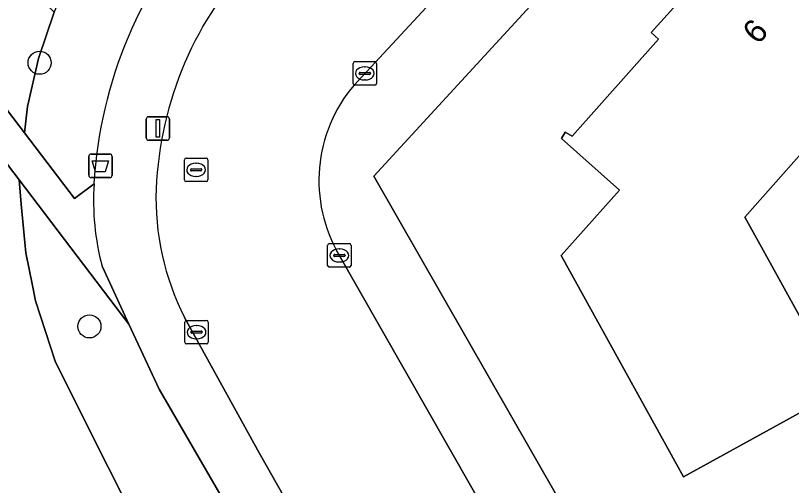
# Model space of a CAD drawing. Extents: x 160023 to 161302, y 384750 to 385707.
# Drawn here: x 160514.87 to 160547.86, y 385276.49 to 385296.47 of the extents above; entities that cross this region are included whole.
import ezdxf

# ---------------------------------------------------------------- set-up
doc = ezdxf.new("R2010")
doc.units = 0
for name, color, linetype in [('IMGEO_Afvalbak', 7, 'Continuous'), ('IMGEO_Boom', 7, 'Continuous'), ('IMGEO_Erf', 7, 'Continuous'), ('IMGEO_Grasland_overig', 7, 'Continuous'), ('IMGEO_Groenvoorziening', 7, 'Continuous'), ('IMGEO_Kolk', 7, 'Continuous'), ('IMGEO_Lichtmast', 7, 'Continuous'), ('IMGEO_Pand', 7, 'Continuous'), ('IMGEO_Pand_nummerreeks', 7, 'Continuous'), ('IMGEO_Rijbaan_lokaal_open', 7, 'Continuous'), ('IMGEO_Rioolput', 7, 'Continuous'), ('IMGEO_Voetpad_halfverhard', 7, 'Continuous'), ('IMGEO_Voetpad_open', 7, 'Continuous')]:
    doc.layers.add(name, color=color, linetype=linetype)

msp = doc.modelspace()

# ---------------------------------------------------------------- linework, layer by layer
at = {"layer": 'IMGEO_Afvalbak'}
for p, q in [((160517.984, 385289.68), (160517.984, 385290.48)), ((160517.984, 385290.48), (160517.984, 385289.68)), ((160518.084, 385290.58), (160518.874, 385290.58)), ((160518.874, 385290.58), (160518.084, 385290.58)), ((160518.974, 385290.48), (160518.974, 385289.68)), ((160518.974, 385289.68), (160518.974, 385290.48)), ((160518.874, 385289.58), (160518.084, 385289.58)), ((160518.084, 385289.58), (160518.874, 385289.58))]:
    msp.add_line(p, q, dxfattribs=at)
msp.add_lwpolyline([(160518.127, 385290.294), (160518.831, 385290.294), (160518.682, 385289.824), (160518.276, 385289.824), (160518.127, 385290.294)], dxfattribs=at)
for centre, start, end in [((160518.084, 385290.48), 90, 180), ((160518.084, 385290.48), 90, 180), ((160518.874, 385290.48), 0, 90), ((160518.874, 385290.48), 360, 90), ((160518.084, 385289.68), 180, 270), ((160518.084, 385289.68), 180, 270), ((160518.874, 385289.68), 270, 0), ((160518.874, 385289.68), 270, 0)]:
    msp.add_arc(centre, 0.1, start, end, dxfattribs=at)
at = {"layer": 'IMGEO_Boom'}
for centre in [(160515.895, 385294.457), (160518.015, 385283.252)]:
    msp.add_circle(centre, 0.489, dxfattribs=at)
at = {"layer": 'IMGEO_Erf'}
msp.add_lwpolyline([(160574.043, 385337.42), (160530.106, 385289.633), (160548.644, 385257.254), (160549.531, 385257.908), (160555.291, 385261.732), (160553.213, 385265.368), (160550.807, 385263.771), (160546.893, 385270.637), (160549.849, 385272.493), (160549.704, 385272.761), (160550.78, 385273.373), (160550.914, 385273.139), (160555.294, 385275.553), (160555.932, 385275.904), (160559.029, 385270.29), (160562.892, 385272.317), (160564.94, 385269.231), (160560.974, 385265.499), (160564.337, 385260.433), (160563.562, 385259.919), (160566.095, 385256.103), (160560.202, 385252.19), (160558.995, 385251.389), (160560.062, 385249.782)], dxfattribs=at)
msp.add_lwpolyline([(160545.875, 385287.891), (160546.647, 385286.494), (160549.935, 385280.544), (160547.638, 385279.274), (160543.261, 385276.855), (160538.06, 385286.264), (160540.539, 385289.048), (160538.078, 385291.24), (160538.242, 385291.512), (160538.536, 385291.335), (160542.207, 385295.461), (160541.895, 385295.738), (160544.204, 385298.309), (160544.488, 385298.045), (160549.819, 385303.853), (160549.684, 385303.992), (160549.819, 385304.157), (160553.57, 385300.851), (160555.96, 385298.744), (160555.824, 385298.519), (160555.505, 385298.795)], close=True, dxfattribs=at)
at = {"layer": 'IMGEO_Grasland_overig'}
msp.add_lwpolyline([(160473.256, 385274.892), (160470.945, 385271.774), (160470.82, 385271.605), (160477.079, 385266.982), (160497.491, 385251.899), (160502.711, 385247.976), (160502.825, 385248.131), (160518.435, 385269.278), (160521.06, 385272.787), (160516.575, 385281.737), (160515.719, 385284.334), (160515.587, 385284.994), (160515.311, 385286.377), (160515.118, 385288.452), (160515.022, 385289.483), (160500, 385309.238), (160491.491, 385320.428), (160461.88, 385361.994)], dxfattribs=at)
at = {"layer": 'IMGEO_Groenvoorziening'}
msp.add_lwpolyline([(160527.799, 385392.373), (160561.451, 385348.128), (160559.699, 385345.73), (160557.933, 385343.775), (160520.351, 385302.847), (160519.103, 385301.336), (160517.913, 385299.544), (160516.917, 385297.636), (160516.512, 385296.611), (160515.844, 385294.637), (160515.386, 385292.605), (160515.253, 385291.486), (160517.377, 385288.696), (160518.208, 385289.319)], dxfattribs=at)
for points in [[(160500, 385315.056), (160485.396, 385334.682), (160489.301, 385337.458), (160488.197, 385339.014), (160470.938, 385363.347), (160469.471, 385362.977), (160465.306, 385362.238), (160463.478, 385362.108), (160490.216, 385324.557), (160492.555, 385321.291), (160494.973, 385318.127), (160500, 385311.523), (160515.253, 385291.486), (160515.386, 385292.605), (160515.844, 385294.637), (160516.512, 385296.611), (160504.952, 385308.401)], [(160519.687, 385283.349), (160515.022, 385289.483), (160515.118, 385288.452), (160515.311, 385286.377), (160515.587, 385284.994), (160515.719, 385284.334), (160516.575, 385281.737), (160521.06, 385272.787), (160523.563, 385276.132), (160520.972, 385280.593)]]:
    msp.add_lwpolyline(points, close=True, dxfattribs=at)
msp.add_arc((160537.2, 385288.19), 19.026, 137.8845, 176.5976, dxfattribs=at)
at = {"layer": 'IMGEO_Kolk'}
for p, q in [((160529.218, 385293.581), (160529.218, 385294.433)), ((160529.293, 385294.507), (160530.145, 385294.507)), ((160530.219, 385294.433), (160530.219, 385293.581)), ((160529.477, 385294.001), (160529.477, 385294.013)), ((160529.915, 385293.964), (160529.517, 385293.964)), ((160529.52, 385294.05), (160529.918, 385294.05)), ((160529.706, 385294.287), (160529.731, 385294.287)), ((160529.961, 385294.013), (160529.961, 385294.001)), ((160529.729, 385293.727), (160529.704, 385293.727)), ((160530.145, 385293.507), (160529.293, 385293.507)), ((160528.213, 385286.771), (160529.065, 385286.771)), ((160528.138, 385285.845), (160528.138, 385286.697)), ((160528.626, 385286.551), (160528.651, 385286.551)), ((160529.139, 385286.697), (160529.139, 385285.845)), ((160528.397, 385286.265), (160528.397, 385286.277)), ((160528.835, 385286.228), (160528.437, 385286.228)), ((160528.44, 385286.314), (160528.838, 385286.314)), ((160528.881, 385286.277), (160528.881, 385286.265)), ((160529.065, 385285.771), (160528.213, 385285.771)), ((160528.649, 385285.991), (160528.624, 385285.991)), ((160522.066, 385282.585), (160522.066, 385283.437)), ((160522.141, 385283.511), (160522.993, 385283.511)), ((160523.067, 385283.437), (160523.067, 385282.585)), ((160522.554, 385283.291), (160522.579, 385283.291)), ((160522.325, 385283.005), (160522.325, 385283.017)), ((160522.763, 385282.968), (160522.365, 385282.968)), ((160522.368, 385283.054), (160522.766, 385283.054)), ((160522.809, 385283.017), (160522.809, 385283.005)), ((160522.993, 385282.511), (160522.141, 385282.511)), ((160522.577, 385282.731), (160522.552, 385282.731))]:
    msp.add_line(p, q, dxfattribs=at)
for points in [[(160529.218, 385293.581), (160529.218, 385294.433)], [(160529.293, 385294.507), (160530.145, 385294.507)], [(160530.219, 385294.433), (160530.219, 385293.581)], [(160530.145, 385293.507), (160529.293, 385293.507)], [(160528.213, 385286.771), (160529.065, 385286.771)], [(160528.138, 385285.845), (160528.138, 385286.697)], [(160529.139, 385286.697), (160529.139, 385285.845)], [(160529.065, 385285.771), (160528.213, 385285.771)], [(160522.066, 385282.585), (160522.066, 385283.437)], [(160522.141, 385283.511), (160522.993, 385283.511)], [(160523.067, 385283.437), (160523.067, 385282.585)], [(160522.993, 385282.511), (160522.141, 385282.511)]]:
    msp.add_lwpolyline(points, dxfattribs=at)
for centre, radius, start, end in [((160529.295, 385294.431), 0.0765, 91.552, 178.448), ((160529.295, 385294.431), 0.0765, 91.552, 178.448), ((160530.143, 385294.431), 0.0765, 1.552, 88.448), ((160530.143, 385294.431), 0.0765, 1.552, 88.448), ((160529.517, 385294.01), 0.0403, 85.8775, 175.7526), ((160529.514, 385294), 0.0366, 178.938, 274.7102), ((160529.918, 385294.007), 0.043, 264.8664, 352.4533), ((160529.922, 385294.012), 0.0386, 1.7309, 96.639), ((160529.295, 385293.583), 0.0765, 181.552, 268.448), ((160529.295, 385293.583), 0.0765, 181.552, 268.448), ((160530.143, 385293.583), 0.0765, 271.552, 358.448), ((160530.143, 385293.583), 0.0765, 271.552, 358.448), ((160528.215, 385286.695), 0.0765, 91.552, 178.448), ((160528.215, 385286.695), 0.0765, 91.552, 178.448), ((160529.063, 385286.695), 0.0765, 1.552, 88.448), ((160529.063, 385286.695), 0.0765, 1.552, 88.448), ((160528.437, 385286.274), 0.0403, 85.8775, 175.7526), ((160528.434, 385286.264), 0.0366, 178.938, 274.7102), ((160528.838, 385286.271), 0.043, 264.8664, 352.4533), ((160528.842, 385286.276), 0.0386, 1.7309, 96.639), ((160528.215, 385285.847), 0.0765, 181.552, 268.448), ((160528.215, 385285.847), 0.0765, 181.552, 268.448), ((160529.063, 385285.847), 0.0765, 271.552, 358.448), ((160529.063, 385285.847), 0.0765, 271.552, 358.448), ((160522.143, 385283.435), 0.0765, 91.552, 178.448), ((160522.143, 385283.435), 0.0765, 91.552, 178.448), ((160522.991, 385283.435), 0.0765, 1.552, 88.448), ((160522.991, 385283.435), 0.0765, 1.552, 88.448), ((160522.365, 385283.014), 0.0403, 85.8775, 175.7526), ((160522.362, 385283.004), 0.0366, 178.938, 274.7102), ((160522.766, 385283.011), 0.043, 264.8664, 352.4533), ((160522.77, 385283.016), 0.0386, 1.7309, 96.639), ((160522.143, 385282.587), 0.0765, 181.552, 268.448), ((160522.143, 385282.587), 0.0765, 181.552, 268.448), ((160522.991, 385282.587), 0.0765, 271.552, 358.448), ((160522.991, 385282.587), 0.0765, 271.552, 358.448)]:
    msp.add_arc(centre, radius, start, end, dxfattribs=at)
for centre, major_axis, ratio, start_param, end_param in [((160529.705, 385294.007), (-0.387, 0.002), 0.722429, 4.712389, 7.853982), ((160529.73, 385294.007), (-0.39, 0.002), 0.717154, 1.570796, 4.712389), ((160528.625, 385286.271), (-0.387, 0.002), 0.722429, 4.712389, 7.853982), ((160528.65, 385286.271), (-0.39, 0.002), 0.717154, 1.570796, 4.712389), ((160522.553, 385283.011), (-0.387, 0.002), 0.722429, 4.712389, 7.853982), ((160522.578, 385283.011), (-0.39, 0.002), 0.717154, 1.570796, 4.712389)]:
    msp.add_ellipse(centre, major_axis=major_axis, ratio=ratio, start_param=start_param, end_param=end_param, dxfattribs=at)
at = {"layer": 'IMGEO_Lichtmast'}
for p, q in [((160520.427, 385291.266), (160520.427, 385292.066)), ((160520.427, 385292.066), (160520.427, 385291.266)), ((160520.527, 385292.166), (160521.317, 385292.166)), ((160521.317, 385292.166), (160520.527, 385292.166)), ((160521.417, 385292.066), (160521.417, 385291.266)), ((160521.417, 385291.266), (160521.417, 385292.066)), ((160521.317, 385291.166), (160520.527, 385291.166)), ((160520.527, 385291.166), (160521.317, 385291.166))]:
    msp.add_line(p, q, dxfattribs=at)
msp.add_lwpolyline([(160520.847, 385292.041), (160520.997, 385292.041), (160520.997, 385291.291), (160520.847, 385291.291), (160520.847, 385292.041)], dxfattribs=at)
for centre, start, end in [((160520.527, 385292.066), 90, 180), ((160520.527, 385292.066), 90, 180), ((160521.317, 385292.066), 0, 90), ((160521.317, 385292.066), 360, 90), ((160520.527, 385291.266), 180, 270), ((160520.527, 385291.266), 180, 270), ((160521.317, 385291.266), 270, 0), ((160521.317, 385291.266), 270, 0)]:
    msp.add_arc(centre, 0.1, start, end, dxfattribs=at)
at = {"layer": 'IMGEO_Pand'}
msp.add_lwpolyline([(160555.505, 385298.795), (160555.824, 385298.519), (160555.96, 385298.744), (160553.57, 385300.851), (160549.819, 385304.157), (160549.684, 385303.992), (160549.819, 385303.853), (160544.488, 385298.045), (160544.204, 385298.309), (160541.895, 385295.738), (160542.207, 385295.461), (160538.536, 385291.335), (160538.242, 385291.512), (160538.078, 385291.24), (160540.539, 385289.048), (160538.06, 385286.264), (160543.261, 385276.855), (160547.638, 385279.274), (160549.935, 385280.544), (160546.647, 385286.494), (160545.875, 385287.891)], close=True, dxfattribs=at)
at = {"layer": 'IMGEO_Rijbaan_lokaal_open'}
for points in [[(160529.43, 385293.697), (160544.299, 385309.732), (160546.933, 385312.577)], [(160522.061, 385283.635), (160525.226, 385277.884), (160532.787, 385264.568), (160533.098, 385264.033), (160533.232, 385264.11), (160539.278, 385267.592), (160538.307, 385269.295), (160536.163, 385273.059), (160528.52, 385286.478)]]:
    msp.add_lwpolyline(points, dxfattribs=at)
for centre, radius, start, end in [((160536.051, 385288.461), 15.215, 135.8855, 177.5881), ((160534.016, 385289.452), 6.249, 137.2106, 208.4202), ((160531.919, 385288.688), 11.078, 177.8643, 207.14)]:
    msp.add_arc(centre, radius, start, end, dxfattribs=at)
at = {"layer": 'IMGEO_Rioolput'}
for p, q in [((160522.048, 385289.482), (160522.048, 385290.334)), ((160522.123, 385290.408), (160522.975, 385290.408)), ((160523.049, 385290.334), (160523.049, 385289.482)), ((160522.536, 385290.188), (160522.561, 385290.188)), ((160522.307, 385289.902), (160522.307, 385289.914)), ((160522.745, 385289.865), (160522.347, 385289.865)), ((160522.35, 385289.951), (160522.748, 385289.951)), ((160522.791, 385289.914), (160522.791, 385289.902)), ((160522.975, 385289.408), (160522.123, 385289.408)), ((160522.559, 385289.628), (160522.534, 385289.628))]:
    msp.add_line(p, q, dxfattribs=at)
for points in [[(160522.048, 385289.482), (160522.048, 385290.334)], [(160522.123, 385290.408), (160522.975, 385290.408)], [(160523.049, 385290.334), (160523.049, 385289.482)], [(160522.975, 385289.408), (160522.123, 385289.408)]]:
    msp.add_lwpolyline(points, dxfattribs=at)
for centre, radius, start, end in [((160522.125, 385290.332), 0.0765, 91.552, 178.448), ((160522.125, 385290.332), 0.0765, 91.552, 178.448), ((160522.973, 385290.332), 0.0765, 1.552, 88.448), ((160522.973, 385290.332), 0.0765, 1.552, 88.448), ((160522.347, 385289.911), 0.0403, 85.8775, 175.7526), ((160522.344, 385289.901), 0.0366, 178.938, 274.7102), ((160522.748, 385289.908), 0.043, 264.8664, 352.4533), ((160522.752, 385289.913), 0.0386, 1.7309, 96.639), ((160522.125, 385289.484), 0.0765, 181.552, 268.448), ((160522.125, 385289.484), 0.0765, 181.552, 268.448), ((160522.973, 385289.484), 0.0765, 271.552, 358.448), ((160522.973, 385289.484), 0.0765, 271.552, 358.448)]:
    msp.add_arc(centre, radius, start, end, dxfattribs=at)
for centre, major_axis, ratio, start_param, end_param in [((160522.535, 385289.908), (-0.387, 0.002), 0.722429, 4.712389, 7.853982), ((160522.56, 385289.908), (-0.39, 0.002), 0.717154, 1.570796, 4.712389)]:
    msp.add_ellipse(centre, major_axis=major_axis, ratio=ratio, start_param=start_param, end_param=end_param, dxfattribs=at)
at = {"layer": 'IMGEO_Voetpad_halfverhard'}
for points in [[(160459.453, 385365.334), (160461.88, 385361.994), (160491.491, 385320.428), (160500, 385309.238), (160515.022, 385289.483), (160519.687, 385283.349), (160518.548, 385285.811)], [(160518.208, 385289.319), (160517.377, 385288.696), (160515.253, 385291.486), (160500, 385311.523), (160494.973, 385318.127), (160492.555, 385321.291), (160490.216, 385324.557), (160463.478, 385362.108)]]:
    msp.add_lwpolyline(points, dxfattribs=at)
msp.add_arc((160529.367, 385288.63), 11.18, 176.4668, 194.605, dxfattribs=at)
at = {"layer": 'IMGEO_Voetpad_open'}
for points in [[(160549.531, 385257.908), (160548.644, 385257.254), (160530.106, 385289.633), (160574.043, 385337.42), (160575.101, 385338.587), (160577.45, 385341.176), (160574.598, 385342.503), (160572.85, 385340.582), (160564.349, 385331.617), (160564.718, 385331.281), (160559.464, 385325.489), (160559.095, 385325.825), (160555.75, 385322.137), (160554.106, 385320.325), (160553.94, 385320.146), (160546.933, 385312.577), (160547.299, 385312.237), (160544.665, 385309.392), (160544.299, 385309.732), (160529.43, 385293.697)], [(160528.52, 385286.478), (160536.163, 385273.059), (160536.597, 385273.305), (160538.741, 385269.541), (160538.307, 385269.295), (160539.278, 385267.592), (160540.731, 385265.06), (160543.876, 385259.582), (160544.31, 385259.83), (160546.147, 385256.629), (160545.713, 385256.381), (160546.343, 385255.283), (160546.777, 385255.531), (160548.659, 385252.252), (160548.225, 385252.004), (160548.464, 385251.588), (160549.37, 385250), (160560.534, 385230.323), (160565.754, 385233.349), (160563.513, 385236.844), (160556.813, 385246.937), (160554.78, 385250), (160549.531, 385257.908)], [(160518.548, 385285.811), (160519.687, 385283.349), (160520.972, 385280.593), (160523.563, 385276.132), (160524.509, 385273.817), (160529.765, 385264.699), (160533.249, 385258.683), (160533.713, 385257.828)], [(160535.288, 385260.256), (160534.555, 385261.52), (160533.098, 385264.033), (160532.787, 385264.568), (160525.226, 385277.884), (160522.061, 385283.635)]]:
    msp.add_lwpolyline(points, dxfattribs=at)
for centre, radius, start, end in [((160537.2, 385288.19), 19.026, 137.8845, 176.5976), ((160536.051, 385288.461), 15.215, 135.8855, 177.5881), ((160534.016, 385289.452), 6.249, 137.2106, 208.4202), ((160529.367, 385288.63), 11.18, 176.4668, 194.605), ((160531.919, 385288.688), 11.078, 177.8643, 207.14)]:
    msp.add_arc(centre, radius, start, end, dxfattribs=at)

# ---------------------------------------------------------------- texts
at = {"layer": 'IMGEO_Pand_nummerreeks'}
msp.add_text('6', height=1, rotation=47.968, dxfattribs=at).set_placement((160546.43, 385295.193))

doc.saveas('drawing.dxf')
